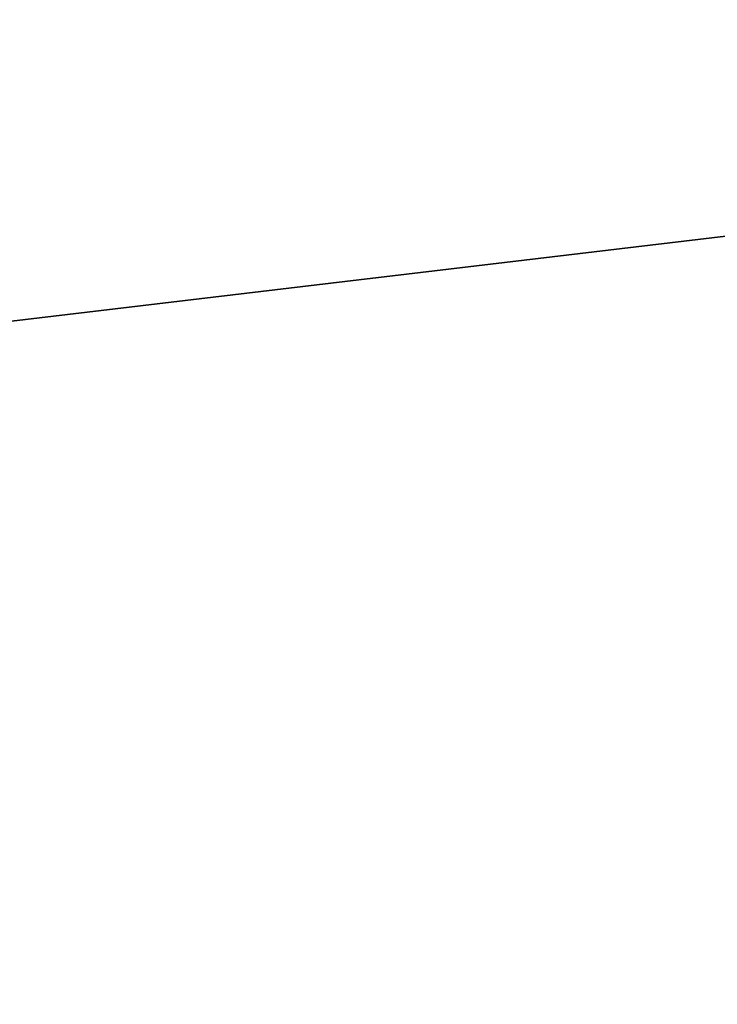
# Model space of a CAD drawing. Extents: x -250 to 250, y -832 to 754.
# Tile 558 of 656: x -155.104 to -155.002, y 676.15 to 676.294. Entities that reach past the tile are written whole.
import ezdxf

# ---------------------------------------------------------------- set-up
doc = ezdxf.new("R2010")
doc.units = 0
doc.header["$LTSCALE"] = 33.374815
for name, color, linetype in [('201', 7, 'CONTINUOUS'), ('2066', 7, 'CONTINUOUS'), ('2067', 7, 'CONTINUOUS'), ('2068', 7, 'CONTINUOUS'), ('2086', 7, 'CONTINUOUS'), ('2941', 7, 'CONTINUOUS'), ('2950', 7, 'CONTINUOUS')]:
    doc.layers.add(name, color=color, linetype=linetype)

msp = doc.modelspace()

# ---------------------------------------------------------------- linework, layer by layer
at = {"layer": '201', "color": 7, "linetype": 'CONTINUOUS'}
for points in [[(210, 682, -11), (210, 674.22183, -7.77817), (-210, 682, -11), (210, 682, -11)], [(-210, 682, -11), (210, 674.22183, -7.77817), (-210, 674.22183, -7.77817), (-210, 682, -11)], [(210, 674.22183, 7.77817), (210, 682, 11), (-210, 674.22183, 7.77817), (210, 674.22183, 7.77817)], [(210, 682, 11), (-210, 682, 11), (-210, 674.22183, 7.77817), (210, 682, 11)]]:
    msp.add_3dface(points, dxfattribs=at)
at = {"layer": '2066', "color": 7, "linetype": 'CONTINUOUS'}
for points in [[(-150, 678.4, 68.65), (-156.51238, 676.08224, 68.65), (-150, 676.85832, 68.65), (-150, 678.4, 68.65)], [(-150, 676.85832, 68.65), (-156.51238, 676.08224, 68.65), (-155.29295, 675.18463, 68.65), (-150, 676.85832, 68.65)]]:
    msp.add_3dface(points, dxfattribs=at)
at = {"layer": '2067', "color": 7, "linetype": 'CONTINUOUS'}
msp.add_3dface([(-156.76847, 674.71304, 15.65), (-150, 677.5, 15.65), (-143.49431, 674.93976, 15.65), (-156.76847, 674.71304, 15.65)], dxfattribs=at)
at = {"layer": '2068', "color": 7, "linetype": 'CONTINUOUS'}
for points in [[(-150, 678.5, 16.65), (-160.0578, 672.48689, 16.65), (-150, 678.5, 25.05), (-150, 678.5, 16.65)], [(-150, 678.5, 25.05), (-160.0578, 672.48689, 16.65), (-153.51285, 677.85952, 26.42004), (-150, 678.5, 25.05)], [(-156.5779, 676.16039, 68.55), (-150, 678.5, 68.55), (-155.14908, 677.09874, 51.65), (-156.5779, 676.16039, 68.55)], [(-153.51285, 677.85952, 26.42004), (-160.0578, 672.48689, 16.65), (-155.14908, 677.09874, 30.15), (-153.51285, 677.85952, 26.42004)]]:
    msp.add_3dface(points, dxfattribs=at)
at = {"layer": '2086', "color": 7, "linetype": 'CONTINUOUS'}
for points in [[(-156.76847, 674.71304, 15.65), (-160.0578, 672.48689, 16.65), (-150, 678.5, 16.65), (-156.76847, 674.71304, 15.65)], [(-156.76847, 674.71304, 15.65), (-150, 678.5, 16.65), (-150, 678.20711, 15.94289), (-156.76847, 674.71304, 15.65)], [(-150, 677.5, 15.65), (-156.76847, 674.71304, 15.65), (-150, 678.20711, 15.94289), (-150, 677.5, 15.65)]]:
    msp.add_3dface(points, dxfattribs=at)
at = {"layer": '2941', "color": 7, "linetype": 'CONTINUOUS'}
for points in [[(-150, 678.5, 68.55), (-156.5779, 676.16039, 68.55), (-150, 678.47071, 68.62071), (-150, 678.5, 68.55)], [(-156.5779, 676.16039, 68.55), (-150, 678.4, 68.65), (-150, 678.47071, 68.62071), (-156.5779, 676.16039, 68.55)], [(-156.51238, 676.08224, 68.65), (-150, 678.4, 68.65), (-156.5779, 676.16039, 68.55), (-156.51238, 676.08224, 68.65)]]:
    msp.add_3dface(points, dxfattribs=at)
at = {"layer": '2950', "color": 7, "linetype": 'CONTINUOUS'}
msp.add_3dface([(-150, 676.85832, 68.65), (-155.29295, 675.18463, 68.65), (-150, 675.63358, 68.62499), (-150, 676.85832, 68.65)], dxfattribs=at)

doc.saveas('drawing.dxf')
